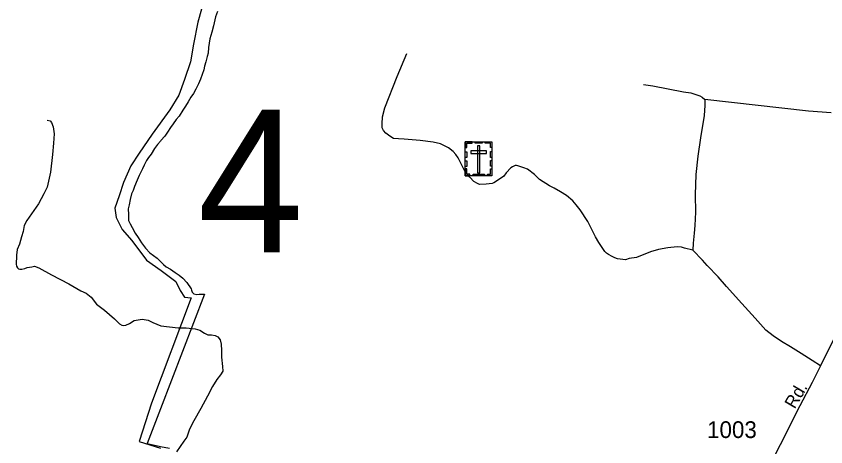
# Model space of a CAD drawing. Extents: x 2220236 to 2384410, y 720751 to 894131.
# Drawn here: x 2329001 to 2335053, y 848910 to 852126 of the extents above; entities that cross this region are included whole.
import ezdxf

# ---------------------------------------------------------------- set-up
doc = ezdxf.new("R2010")
doc.units = 0
doc.layers.add('Default', color=7, linetype='Continuous')

msp = doc.modelspace()

# ---------------------------------------------------------------- linework, layer by layer
at = {"layer": 'Default'}
for points in [[(2330413.5, 852279.5), (2330358.5, 852081.6), (2330325.6, 851916.7), (2330303.6, 851784.7), (2330259.6, 851652.8), (2330215.7, 851537.4), (2330149.8, 851427.4), (2330017.9, 851246), (2329919.1, 851103.1), (2329858.6, 851009.7), (2329803.7, 850883.2), (2329770.8, 850784.3), (2329737.8, 850693.5), (2329748.8, 850622.1), (2329792.7, 850534.1), (2329864.1, 850451.7), (2329974, 850303.2), (2330083.9, 850226.3), (2330193.7, 850143.8), (2330226.7, 850077.9), (2330259.6, 850028.4), (2330309.1, 850022.9), (2330012.5, 849236.8), (2329919.1, 848948.7), (2330078.4, 848899.2)], [(2330505, 852161), (2330491, 852120.6), (2330474.8, 852054.9), (2330463.2, 852008.4), (2330448.5, 851958.4), (2330438.5, 851893.9), (2330435, 851850.2), (2330429, 851826.6), (2330419.5, 851786.6), (2330409, 851752.1), (2330402.2, 851726.1), (2330390, 851692.1), (2330377.5, 851657.2), (2330363.2, 851621.9), (2330343, 851581.9), (2330325.2, 851549.4), (2330306.5, 851520.9), (2330285.8, 851487.7), (2330266.2, 851454), (2330247.5, 851424.3), (2330219.5, 851379.4), (2330197.2, 851355.8), (2330174, 851322.9), (2330155.2, 851294.8), (2330133, 851259.6), (2330111, 851231.5), (2330083, 851198.2), (2330079, 851193.8), (2330056.8, 851168.9), (2330033.5, 851138.4), (2330008.8, 851096.8), (2329990, 851069.9), (2329974.8, 851047.9), (2329958, 851013.8), (2329944.5, 850986.1), (2329920.2, 850937.7), (2329904.8, 850902.8), (2329884.2, 850854.3), (2329875.5, 850825.5), (2329863.5, 850799.4), (2329853.8, 850757.8), (2329844.5, 850717.4), (2329839, 850686.5), (2329840.2, 850645.7), (2329840.2, 850627.3), (2329840.8, 850600.4), (2329853, 850575.2), (2329868.2, 850547.7), (2329891.2, 850506.9), (2329913.2, 850472.6), (2329938, 850434.2), (2329967.2, 850392.6), (2330000, 850358.7), (2330027.8, 850339.1), (2330055.8, 850320), (2330077, 850296.8), (2330079, 850294.8), (2330101.2, 850272.1), (2330123, 850253.7), (2330153, 850237.4), (2330189.5, 850213), (2330219.8, 850191.9), (2330247, 850169.6), (2330276.8, 850138.4), (2330308.8, 850090), (2330312, 850079.7), (2330316.8, 850064), (2330329.5, 850052.8), (2330352.2, 850046.6), (2330369, 850049), (2330386.5, 850049.7), (2330407.5, 850049.6), (2330079, 849193.6), (2330054, 849128.8), (2329979, 848933.5), (2330079, 848912.6), (2330146, 848898.6)], [(2330505, 852161), (2330491, 852120.6), (2330474.8, 852054.9), (2330463.2, 852008.4), (2330448.5, 851958.4), (2330438.5, 851893.9), (2330435, 851850.2), (2330429, 851826.6), (2330419.5, 851786.6), (2330409, 851752.1), (2330402.2, 851726.1), (2330390, 851692.1), (2330377.5, 851657.2), (2330363.2, 851621.9), (2330343, 851581.9), (2330325.2, 851549.4), (2330306.5, 851520.9), (2330285.8, 851487.7), (2330266.2, 851454), (2330247.5, 851424.3), (2330219.5, 851379.4), (2330197.2, 851355.8), (2330174, 851322.9), (2330155.2, 851294.8), (2330133, 851259.6), (2330111, 851231.5), (2330083, 851198.2), (2330079, 851193.8), (2330056.8, 851168.9), (2330033.5, 851138.4), (2330008.8, 851096.8), (2329990, 851069.9), (2329974.8, 851047.9), (2329958, 851013.8), (2329944.5, 850986.1), (2329920.2, 850937.7), (2329904.8, 850902.8), (2329884.2, 850854.3), (2329875.5, 850825.5), (2329863.5, 850799.4), (2329853.8, 850757.8), (2329844.5, 850717.4), (2329839, 850686.5), (2329840.2, 850645.7), (2329840.2, 850627.3), (2329840.8, 850600.4), (2329853, 850575.2), (2329868.2, 850547.7), (2329891.2, 850506.9), (2329913.2, 850472.6), (2329938, 850434.2), (2329967.2, 850392.6), (2330000, 850358.7), (2330027.8, 850339.1), (2330055.8, 850320), (2330077, 850296.8), (2330079, 850294.8), (2330101.2, 850272.1), (2330123, 850253.7), (2330153, 850237.4), (2330189.5, 850213), (2330219.8, 850191.9), (2330247, 850169.6), (2330276.8, 850138.4), (2330308.8, 850090), (2330312, 850079.7), (2330316.8, 850064), (2330329.5, 850052.8), (2330352.2, 850046.6), (2330369, 850049), (2330386.5, 850049.7), (2330407.5, 850049.6), (2330079, 849193.6), (2330054, 849128.8), (2329979, 848933.5), (2330079, 848912.6), (2330146, 848898.6)], [(2330505, 852161), (2330491, 852120.6), (2330474.8, 852054.9), (2330463.2, 852008.4), (2330448.5, 851958.4), (2330438.5, 851893.9), (2330435, 851850.2), (2330429, 851826.6), (2330419.5, 851786.6), (2330409, 851752.1), (2330402.2, 851726.1), (2330390, 851692.1), (2330377.5, 851657.2), (2330363.2, 851621.9), (2330343, 851581.9), (2330325.2, 851549.4), (2330306.5, 851520.9), (2330285.8, 851487.7), (2330266.2, 851454), (2330247.5, 851424.3), (2330219.5, 851379.4), (2330197.2, 851355.8), (2330174, 851322.9), (2330155.2, 851294.8), (2330133, 851259.6), (2330111, 851231.5), (2330083, 851198.2), (2330079, 851193.8), (2330056.8, 851168.9), (2330033.5, 851138.4), (2330008.8, 851096.8), (2329990, 851069.9), (2329974.8, 851047.9), (2329958, 851013.8), (2329944.5, 850986.1), (2329920.2, 850937.7), (2329904.8, 850902.8), (2329884.2, 850854.3), (2329875.5, 850825.5), (2329863.5, 850799.4), (2329853.8, 850757.8), (2329844.5, 850717.4), (2329839, 850686.5), (2329840.2, 850645.7), (2329840.2, 850627.3), (2329840.8, 850600.4), (2329853, 850575.2), (2329868.2, 850547.7), (2329891.2, 850506.9), (2329913.2, 850472.6), (2329938, 850434.2), (2329967.2, 850392.6), (2330000, 850358.7), (2330027.8, 850339.1), (2330055.8, 850320), (2330077, 850296.8), (2330079, 850294.8), (2330101.2, 850272.1), (2330123, 850253.7), (2330153, 850237.4), (2330189.5, 850213), (2330219.8, 850191.9), (2330247, 850169.6), (2330276.8, 850138.4), (2330308.8, 850090), (2330312, 850079.7), (2330316.8, 850064), (2330329.5, 850052.8), (2330352.2, 850046.6), (2330369, 850049), (2330386.5, 850049.7), (2330407.5, 850049.6), (2330079, 849193.6), (2330054, 849128.8), (2329979, 848933.5), (2330079, 848912.6), (2330146, 848898.6)], [(2336200, 851899.7), (2336171.5, 851814.4), (2336138, 851742.1), (2336095.3, 851663.2), (2336036.6, 851549.2), (2335917.6, 851305.6), (2335853.2, 851188.9), (2335737.7, 850969.5), (2335558.3, 850589.4), (2335431.3, 850348.1), (2335323.8, 850138.8), (2335013.4, 849515.3), (2334951.4, 849390.9), (2334859.3, 849216.5), (2334712.6, 848924.7), (2334637.2, 848777.1), (2334527.1, 848563.8), (2334460.4, 848453), (2334411.5, 848366.5), (2334364.5, 848278), (2334317.5, 848199.4), (2334262.6, 848112.7), (2334154.8, 847925.5)], [(2336200, 851899.7), (2336171.5, 851814.4), (2336138, 851742.1), (2336095.3, 851663.2), (2336036.6, 851549.2), (2335917.6, 851305.6), (2335853.2, 851188.9), (2335737.7, 850969.5), (2335558.3, 850589.4), (2335431.3, 850348.1), (2335323.8, 850138.8), (2335013.4, 849515.3), (2334951.4, 849390.9), (2334859.3, 849216.5), (2334712.6, 848924.7), (2334637.2, 848777.1), (2334527.1, 848563.8), (2334460.4, 848453), (2334411.5, 848366.5), (2334364.5, 848278), (2334317.5, 848199.4), (2334262.6, 848112.7), (2334154.8, 847925.5)], [(2334059.8, 850378.6), (2333997.2, 850394.9), (2333973.1, 850400.6), (2333941.2, 850404.2), (2333871.2, 850397.4), (2333801.3, 850384.5), (2333743.7, 850365.8), (2333638.1, 850324.6), (2333582.2, 850315.9), (2333556.3, 850307.7), (2333496.3, 850312.8), (2333476.2, 850320.6), (2333456.1, 850332.4), (2333427.9, 850346), (2333413.9, 850355.9), (2333401.7, 850369.8), (2333356.8, 850435.2), (2333332.4, 850478.8), (2333275, 850592.1), (2333215.9, 850681.3), (2333187.6, 850717), (2333161.2, 850746.7), (2333114.8, 850786), (2333070.4, 850815.6), (2333022.2, 850843.1), (2332987.9, 850860.5), (2332913.3, 850907.7), (2332875, 850945.1), (2332822.4, 850982.6), (2332796.3, 850994.3), (2332750.3, 851009.7), (2332740.2, 851011.6), (2332730.2, 851011.4), (2332710.4, 851001.2), (2332698.3, 850993.1), (2332664.8, 850956.7), (2332645.3, 850930.5), (2332591.7, 850893.9), (2332571.8, 850881.5), (2332559.8, 850877.4), (2332512.9, 850872.4), (2332465, 850869.8), (2332448.9, 850875.8), (2332422.7, 850891.5), (2332392.4, 850923.1), (2332355.9, 850964.6), (2332304.8, 851068.2), (2332286.6, 851093.8), (2332266.5, 851115.6), (2332232.1, 851143.2), (2332171.7, 851172.6), (2332117.7, 851186), (2332019.6, 851196.9), (2331901.5, 851207.7), (2331859.5, 851209.2), (2331821.5, 851212.8), (2331793.4, 851230.5), (2331763.1, 851252.3), (2331746.9, 851272), (2331736.6, 851293.8), (2331736.4, 851321.8), (2331739.7, 851374), (2331757.1, 851442.1), (2331848.5, 851676.9), (2331920.6, 851847.7)], [(2333690.7, 851616.8), (2333758.8, 851605.5), (2333989.1, 851560.3), (2334043.2, 851553.1), (2334111.5, 851531.9), (2334127.6, 851522), (2334147.9, 851504.4)], [(2334147.9, 851504.4), (2334148.3, 851460.4), (2334143.2, 851384.3), (2334115.4, 851217.9), (2334096.9, 851081.9), (2334082.6, 850943.7), (2334076.4, 850791.7), (2334078, 850663.8), (2334075.1, 850563.8), (2334069.9, 850505.8), (2334060.7, 850431.5), (2334059.8, 850378.6)], [(2335092.8, 851403.8), (2334924.6, 851417.7), (2334147.9, 851504.4)], [(2329231.8, 851349.6), (2329254.1, 851345.6), (2329264.3, 851331.4), (2329276.4, 851301), (2329284.6, 851248.2), (2329280.5, 851177.2), (2329272.4, 851094), (2329256.2, 850962.1), (2329231.8, 850848.5), (2329207.5, 850799.8), (2329166.9, 850724.7), (2329116.3, 850649.7), (2329079.8, 850601), (2329059.5, 850562.4), (2329053.4, 850517.8), (2329039.6, 850477.5), (2329025.4, 850424.7), (2329008.8, 850383.9), (2329002.7, 850341.3), (2329002.7, 850316.9), (2329000.7, 850294.6), (2329000.7, 850288.5), (2329000.7, 850274.3), (2329002.7, 850258.1), (2329010.8, 850245.9), (2329016.9, 850239.8), (2329027, 850235.8), (2329043.3, 850235.8), (2329065.6, 850241.8), (2329083.8, 850250), (2329118.3, 850254), (2329136.5, 850258.1), (2329171, 850245.9), (2329264.3, 850195.2), (2329394, 850128.2), (2329483.3, 850075.5), (2329523.8, 850057.2), (2329562.3, 850026.8), (2329600.9, 849976), (2329661.7, 849929.4), (2329734.7, 849866.5), (2329773.2, 849827.9), (2329789.4, 849817.8), (2329803.6, 849815.8), (2329819.9, 849817.8), (2329848.2, 849830), (2329882.7, 849852.3), (2329943.5, 849862.4), (2329986.1, 849856.3), (2330022.6, 849838.1), (2330081.4, 849813.7), (2330146.3, 849805.6), (2330211.2, 849799.5), (2330272, 849797.5), (2330338.9, 849791.4), (2330373.4, 849781.3), (2330407.9, 849759), (2330434.2, 849746.8), (2330460.6, 849746.8), (2330489, 849740.7), (2330509.3, 849730.5), (2330525.5, 849708.2), (2330533.6, 849677.8), (2330535.6, 849629.1), (2330535.6, 849580.4), (2330543.7, 849509.4), (2330545.8, 849474.9), (2330527.5, 849446.5), (2330501.1, 849412), (2330468.7, 849359.2), (2330431.2, 849288.2), (2330380.5, 849196.9), (2330329.8, 849103.6), (2330297.4, 849042.7), (2330275.1, 848981.9), (2330252.8, 848951.4), (2330198, 848872.3)], [(2335013.4, 849515.3), (2334950.6, 849555.2), (2334868.5, 849607.2), (2334788, 849655.8), (2334721, 849696.1), (2334659, 849738), (2334605.4, 849781.6), (2334524.9, 849870.5), (2334424.4, 849981.2), (2334309.6, 850108.6), (2334247.5, 850179.1), (2334166.8, 850265), (2334130.3, 850304.5), (2334059.8, 850378.6)]]:
    msp.add_lwpolyline(points, dxfattribs=at)
for points in [[(2332358.3, 851188.6), (2332557.4, 851188.6), (2332557.4, 850934), (2332358.3, 850934)], [(2332358.3, 851145.3), (2332369.6, 851145.3), (2332369.6, 851177.5), (2332410.2, 851177.5), (2332410.2, 851188.6), (2332358.3, 851188.6)], [(2332432.4, 851188.6), (2332484.2, 851188.6), (2332484.2, 851177.2), (2332432.4, 851177.2)], [(2332467.3, 851159.3), (2332448.6, 851159.3), (2332448.6, 850956.6), (2332467.3, 850956.6)], [(2332557.5, 851145.3), (2332546.1, 851145.3), (2332546.1, 851177.5), (2332505.6, 851177.5), (2332505.6, 851188.6), (2332557.4, 851188.6)], [(2332358.3, 851071.2), (2332358.3, 851114.5), (2332369.7, 851114.5), (2332369.7, 851071.2)], [(2332399.1, 851120.6), (2332399.1, 851101.9), (2332516.9, 851101.9), (2332516.9, 851120.6)], [(2332546, 851072.2), (2332546, 851115.5), (2332557.4, 851115.5), (2332557.4, 851072.2)], [(2332358.3, 851004), (2332358.3, 851047.3), (2332369.7, 851047.3), (2332369.7, 851004)], [(2332546, 851006.3), (2332546, 851049.6), (2332557.4, 851049.6), (2332557.4, 851006.3)], [(2332391.4, 850934.1), (2332391.4, 850945.6), (2332369.4, 850945.6), (2332369.4, 850986), (2332358.2, 850986), (2332358.2, 850934.1)], [(2332524.3, 850934), (2332524.3, 850945.5), (2332546.3, 850945.5), (2332546.3, 850985.9), (2332557.4, 850985.9), (2332557.4, 850934)], [(2332415.8, 850945.5), (2332500.6, 850945.5), (2332500.6, 850934.1), (2332415.8, 850934.1)]]:
    msp.add_lwpolyline(points, close=True, dxfattribs=at)

# ---------------------------------------------------------------- texts
for s, height, p in [('4', 1066.3, (2330357.4, 850362.6)), ('1003', 125, (2334165.5, 848975.5))]:
    msp.add_text(s, height=height, dxfattribs=at).set_placement(p)
msp.add_text('Rd.', height=95, rotation=59.54245, dxfattribs=at).set_placement((2334820.4, 849187.3))

doc.saveas('drawing.dxf')
